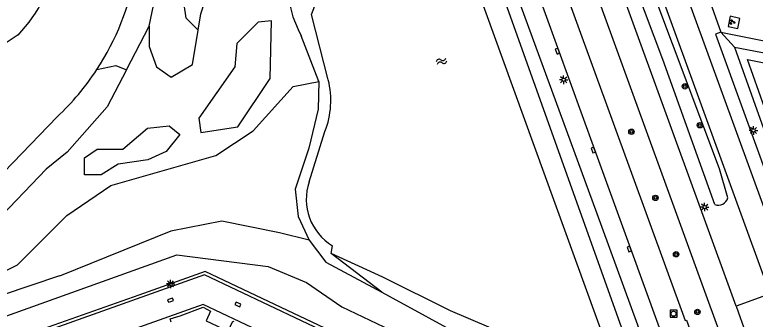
# Model space of a CAD drawing. Extents: x 124000 to 128010, y 398999 to 403000.
# Drawn here: x 127352.4 to 127461.2, y 399291.7 to 399336.5 of the extents above; entities that cross this region are included whole.
import ezdxf

# ---------------------------------------------------------------- set-up
doc = ezdxf.new("R2010")
doc.units = 0
for name, color, linetype in [('gg-afsc-faunaraster', 7, 'Continuous'), ('gg-bbg-hoofdgebouw', 7, 'Continuous'), ('gg-knt-BGT kruinlijn', 7, 'Continuous'), ('gg-knt-verharding', 7, 'Continuous'), ('gg-kntw-beschoeiing', 7, 'Continuous'), ('gg-kntw-bovenkant insteek waterloop', 7, 'Continuous'), ('gg-kntw-greppel-droge sloot', 7, 'Continuous'), ('gg-kntw-waterlijn', 7, 'Continuous'), ('gt-grn-groengrens', 7, 'Continuous'), ('gt-symb-boom', 7, 'Continuous'), ('gt-symb-groenvak', 7, 'Continuous'), ('gt-symb-kolk', 7, 'Continuous'), ('gt-symb-lichtmast', 7, 'Continuous'), ('gt-symb-rioolschacht', 7, 'Continuous'), ('gt-symb-watersymbool', 7, 'Continuous'), ('gx-grn-maaiveld', 7, 'Continuous')]:
    doc.layers.add(name, color=color, linetype=linetype)

# ---------------------------------------------------------------- blocks, each defined once
blk = doc.blocks.new('gt0-RS')
at = {"layer": 'gt-symb-rioolschacht'}
blk.add_lwpolyline([(-0.5, -0.5), (0.5, -0.5), (0.5, 0.5), (-0.5, 0.5)], close=True, dxfattribs=at)
blk.add_circle((0, 0), 0.375, dxfattribs=at)
blk = doc.blocks.new('gt0-BOOM')
at = {"layer": 'gt-symb-boom'}
for radius in [0.4, 0.2]:
    blk.add_circle((0, 0), radius, dxfattribs=at)
blk = doc.blocks.new('gt0-KOLK')
at = {"layer": 'gt-symb-kolk'}
blk.add_lwpolyline([(0, 0), (0.38, 0), (0.38, 0.4), (-0.38, 0.4), (-0.38, 0), (0, 0)], dxfattribs=at)
blk = doc.blocks.new('gt0-GRVAK')
at = {"layer": 'gt-symb-groenvak'}
for p, q in [((-0.11, 0.19), (-0.23, 0.24)), ((-0.18, 0.15), (0.09, 0.15)), ((-0.09, 0.21), (-0.16, 0.32)), ((-0.05, 0.21), (-0.05, 0.39)), ((0, 0.21), (0.06, 0.32)), ((0.01, 0.19), (0.13, 0.24)), ((0.26, -0.05), (0.2, 0.06)), ((0.3, -0.05), (0.3, 0.13)), ((0.35, -0.05), (0.41, 0.06)), ((-0.25, -0.23), (-0.36, -0.18)), ((-0.32, -0.26), (-0.05, -0.26)), ((-0.23, -0.21), (-0.29, -0.1)), ((-0.18, -0.2), (-0.18, -0.02)), ((-0.14, -0.21), (-0.07, -0.1)), ((-0.12, -0.23), (0, -0.18)), ((0.24, -0.07), (0.12, -0.02)), ((0.17, -0.11), (0.44, -0.11)), ((0.37, -0.07), (0.49, -0.02))]:
    blk.add_line(p, q, dxfattribs=at)
blk = doc.blocks.new('gt0-LMAST')
at = {"layer": 'gt-symb-lichtmast'}
for p, q in [((-0.18, 0.17), (-0.45, 0.44)), ((-0.01, 0.25), (-0.01, 0.62)), ((0.17, 0.17), (0.44, 0.44)), ((-0.26, 0), (-0.63, 0)), ((-0.18, -0.18), (-0.45, -0.45)), ((-0.01, -0.25), (-0.01, -0.63)), ((0.44, -0.45), (0.17, -0.18)), ((0.24, 0), (0.62, 0))]:
    blk.add_line(p, q, dxfattribs=at)
blk.add_circle((-0.01, 0), 0.25, dxfattribs=at)
blk = doc.blocks.new('gt0-WA')
at = {"layer": 'gt-symb-watersymbool'}
for centre, start, end in [((-0.32, 0.02), 28.0725, 151.9275), ((0.43, 0.42), 208.0725, 331.9275), ((-0.32, -0.43), 28.0725, 151.9275), ((0.43, -0.03), 208.0725, 331.9275)]:
    blk.add_arc(centre, 0.425, start, end, dxfattribs=at)

msp = doc.modelspace()

# ---------------------------------------------------------------- linework, layer by layer
at = {"layer": 'gg-afsc-faunaraster'}
for points in [[(127464.59, 399234.43), (127437.82, 399307.73), (127403.75, 399400.77), (127384.62, 399451.93)], [(127428.79, 399251.08), (127418.34, 399280.17), (127380.3, 399298.24), (127346.01, 399286), (127327.92, 399247.94), (127338.34, 399218.85)]]:
    msp.add_lwpolyline(points, dxfattribs=at)
at = {"layer": 'gg-bbg-hoofdgebouw'}
msp.add_lwpolyline([(127375.4, 399291.28), (127375.22, 399291.75), (127376.72, 399292.21), (127380.09, 399293.45), (127381.19, 399292.89), (127380.53, 399291.47), (127383.76, 399289.96), (127384.47, 399291.43), (127384.62, 399291.34)], dxfattribs=at)
at = {"layer": 'gg-knt-BGT kruinlijn'}
for p, q in [((127346.04, 399290.33), (127376.23, 399301.18)), ((127376.23, 399301.18), (127389.63, 399299.46)), ((127389.63, 399299.46), (127395.31, 399297.11)), ((127395.31, 399297.11), (127400.48, 399293.52)), ((127400.48, 399293.52), (127416.24, 399286.05))]:
    msp.add_line(p, q, dxfattribs=at)
at = {"layer": 'gg-knt-verharding'}
for p, q in [((127453.05, 399342.7), (127456.21, 399333.96)), ((127463.45, 399295.43), (127458.45, 399293.61)), ((127458.45, 399293.61), (127459.89, 399289.58))]:
    msp.add_line(p, q, dxfattribs=at)
for points in [[(127483.78, 399249.96), (127479.39, 399261.7), (127471.01, 399284.76), (127466.79, 399296.5), (127445.93, 399353.9), (127429.19, 399400.05), (127413.32, 399443.89), (127396.4, 399490.56), (127395.18, 399493.98)], [(127463.45, 399295.43), (127442.65, 399352.64), (127425.9, 399398.81), (127410.08, 399442.52), (127399.32, 399472.11), (127394.66, 399484.86), (127393.35, 399488.25)], [(127458.45, 399293.61), (127437.66, 399350.84), (127421, 399397.1), (127405.16, 399440.43), (127394.63, 399469.46), (127389.72, 399483.1), (127389.13, 399484.94)], [(127469.37, 399252.78), (127458.87, 399281.91), (127434.35, 399349.52), (127417.51, 399395.89), (127401.81, 399439.25), (127390.59, 399470.11), (127385.46, 399482.52), (127385.01, 399483.75)], [(127382.23, 399482.82), (127385.62, 399472.42), (127386.82, 399468.19), (127392.28, 399453.22), (127413.44, 399394.72), (127450.94, 399291.49), (127451.15, 399291.58), (127457.32, 399274.41), (127462.94, 399258.94), (127466.13, 399250.27)], [(127377.76, 399481.68), (127377.98, 399481.18), (127393.84, 399437.49), (127404.59, 399407.79), (127415.51, 399377.75), (127426.76, 399346.73), (127437.64, 399316.66), (127442.93, 399302.1), (127462.61, 399247.76)], [(127457.3, 399334.78), (127458.72, 399334.49), (127459.01, 399335.98), (127457.59, 399336.28), (127457.3, 399334.78)], [(127456.21, 399333.96), (127455.4, 399333.67), (127468.87, 399296.53)], [(127456.21, 399333.96), (127473.3, 399330.5), (127473.39, 399331)], [(127424.62, 399250.78), (127415.11, 399277.27), (127380.08, 399293.88), (127348.94, 399282.77), (127332.29, 399247.78), (127341.77, 399221.28)]]:
    msp.add_lwpolyline(points, dxfattribs=at)
at = {"layer": 'gg-kntw-beschoeiing'}
msp.add_line((127422.74, 399333.88), (127414.22, 399357.39), dxfattribs=at)
msp.add_lwpolyline([(127446.36, 399268.83), (127440.98, 399283.57), (127422.74, 399333.88)], dxfattribs=at)
at = {"layer": 'gg-kntw-bovenkant insteek waterloop'}
for p, q in [((127358.63, 399321.5), (127350.86, 399313.38)), ((127406.36, 399295.67), (127398.93, 399301.36))]:
    msp.add_line(p, q, dxfattribs=at)
for points in [[(127342.09, 399486.23), (127371.43, 399478.36), (127373.18, 399476.82), (127374.35, 399474.79), (127401.19, 399403.74), (127456.13, 399249.64), (127462.5, 399232.01), (127462.5, 399228.55), (127461.16, 399224.63), (127459.78, 399223.22)], [(127406.36, 399295.67), (127419.64, 399288.42), (127423.27, 399285.88), (127429.38, 399271.43), (127445.97, 399228.84)]]:
    msp.add_lwpolyline(points, dxfattribs=at)
for centre, radius, start, end in [((127332.3, 399349.55), 38.47, 326.7397, 12.9311), ((127337.33, 399348.43), 21.55, 316.2532, 24.4423), ((127411.4, 399342.26), 19.08, 159.1843, 207.6007), ((127384.98, 399283.04), 59.82, 122.4317, 138.7202), ((127332.3, 399349.54), 38.47, 313.1943, 326.7401)]:
    msp.add_arc(centre, radius, start, end, dxfattribs=at)
at = {"layer": 'gg-kntw-greppel-droge sloot'}
for points in [[(127457.22, 399309.58), (127455.99, 399313.82), (127446.77, 399338.35), (127440.6, 399354.56)], [(127455.3, 399308.56), (127447.68, 399329.92), (127439.73, 399351.08)]]:
    msp.add_lwpolyline(points, dxfattribs=at)
msp.add_arc((127455.8, 399309.93), 1.46, 249.7488, 345.8541, dxfattribs=at)
at = {"layer": 'gg-kntw-waterlijn'}
for p, q in [((127398.49, 399326.94), (127398.43, 399327.15)), ((127395.69, 399311.92), (127397.99, 399319.34)), ((127398.93, 399301.36), (127399.11, 399302.51))]:
    msp.add_line(p, q, dxfattribs=at)
for points in [[(127398.43, 399327.15), (127396.01, 399336.54), (127398.03, 399341.85), (127395.81, 399343.85), (127395.69, 399350.19), (127398.2, 399351.79), (127397.28, 399362.56), (127393.85, 399368.05), (127392.73, 399371.36), (127392.34, 399375.24), (127389.86, 399379.59), (127389.64, 399383.16)], [(127448.39, 399226.42), (127433.62, 399266.8), (127426.91, 399284.96), (127422.1, 399290.51), (127416.48, 399292.91), (127406.52, 399297.9), (127398.93, 399301.36)]]:
    msp.add_lwpolyline(points, dxfattribs=at)
for centre, radius, start, end in [((127386.32, 399323.91), 12.54, 338.6104, 13.9637), ((127403.26, 399309.35), 8, 161.2645, 238.7535)]:
    msp.add_arc(centre, radius, start, end, dxfattribs=at)
at = {"layer": 'gt-grn-groengrens'}
for p, q in [((127372.18, 399334.85), (127373.83, 399343.1)), ((127368.8, 399328.41), (127372.18, 399334.85)), ((127456.21, 399333.96), (127458.19, 399331.72)), ((127458.19, 399331.72), (127463.69, 399316.35))]:
    msp.add_line(p, q, dxfattribs=at)
for points in [[(127379.36, 399334.25), (127377.58, 399336.03), (127376.96, 399340.4), (127377.89, 399345.07), (127377.33, 399348.47)], [(127379.36, 399334.25), (127379.76, 399336.66), (127381.94, 399343.51)], [(127372.18, 399334.85), (127372.18, 399331.82), (127373.22, 399328.86), (127375.4, 399327.31), (127378.52, 399329.18), (127379.36, 399334.25)], [(127379.76, 399319.2), (127385.17, 399320.02), (127389.93, 399327.12), (127390.15, 399335.6), (127388.17, 399335.41), (127385.06, 399332.29), (127384.75, 399328.86), (127379.45, 399321.29), (127379.76, 399319.2)], [(127458.19, 399331.72), (127470.05, 399329.5), (127476.76, 399328.16), (127583.29, 399305.25), (127584.74, 399286.17), (127584.76, 399285.19)], [(127465.13, 399315.81), (127460.13, 399329.92), (127469.76, 399328.03), (127476.46, 399326.69), (127581.88, 399304.02), (127583.09, 399288.12), (127583.67, 399286.31), (127583.64, 399285.43)], [(127364.47, 399328.45), (127367.25, 399329.03), (127368.8, 399328.41)], [(127362.63, 399312.97), (127362.63, 399315.46), (127364.5, 399316.71), (127368.29, 399316.71), (127371.92, 399319.83), (127375.09, 399320.14), (127376.65, 399318.89), (127374.64, 399316.39), (127371.97, 399315.15), (127367.61, 399314.53), (127365.12, 399312.97), (127362.63, 399312.97)], [(127356.99, 399313.79), (127349.37, 399305.86), (127337.14, 399296.22), (127332.81, 399290.59), (127325.73, 399283.51), (127322.7, 399277.44), (127315.72, 399256.5), (127314.94, 399250.46)], [(127453, 399210.39), (127404.85, 399233.28), (127405.75, 399235.53), (127406.17, 399236.08), (127406.72, 399236.49), (127426.88, 399243.82), (127427.66, 399244.43), (127428.33, 399245.16), (127428.97, 399246.2), (127429.36, 399247.23), (127429.61, 399248.68), (127429.64, 399249.77), (127429.47, 399250.86), (127423.83, 399266.29), (127418.7, 399280.51), (127408.22, 399285.52), (127380.39, 399298.73), (127370.62, 399295.23), (127345.59, 399286.42), (127342.1, 399279.07), (127327.47, 399248), (127329.26, 399242.75), (127337.82, 399218.72), (127338.85, 399216.91)]]:
    msp.add_lwpolyline(points, dxfattribs=at)
at = {"layer": 'gx-grn-maaiveld'}
msp.add_line((127397.12, 399326.68), (127394.49, 399333.42), dxfattribs=at)
for points in [[(127368.8, 399328.41), (127366, 399322.96), (127360.1, 399316.28), (127356.99, 399313.79)], [(127314.94, 399250.46), (127316.63, 399248.78), (127318.05, 399249.09), (127318.84, 399252.24), (127319.7, 399259.35), (127322.63, 399270.3), (127335.03, 399287.56), (127341.55, 399294.06), (127352.82, 399299.7), (127360.07, 399306.95), (127366.51, 399311.38), (127381.98, 399315.8), (127387.44, 399319.43), (127393.32, 399325.97), (127397.12, 399326.68)], [(127397.12, 399326.68), (127397.01, 399322.63), (127395.63, 399316.87), (127393.62, 399310.85), (127394.06, 399306.8), (127395.66, 399303.34)], [(127395.66, 399303.34), (127391.32, 399304.39), (127382.86, 399306.12), (127375.33, 399304.68), (127358.99, 399298.04), (127358.99, 399298.06), (127342.23, 399292.43)], [(127395.66, 399303.34), (127398.11, 399300.09), (127406.36, 399295.67)]]:
    msp.add_lwpolyline(points, dxfattribs=at)

# ---------------------------------------------------------------- block references
at = {"layer": 'gt-symb-boom'}
for p in [(127450.91, 399325.98), (127443.05, 399319.29), (127453.13, 399320.25), (127446.59, 399309.56), (127449.62, 399301.26), (127452.76, 399292.77)]:
    msp.add_blockref('gt0-BOOM', p, dxfattribs=at)
at = {"layer": 'gt-symb-groenvak'}
msp.add_blockref('gt0-GRVAK', (127457.87, 399335.42), dxfattribs=at)
at = {"layer": 'gt-symb-kolk'}
for p, rotation in [((127432.37, 399331.2), 109.99689545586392), ((127437.64, 399316.66), 109.99689545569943), ((127442.93, 399302.1), 109.99689545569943), ((127375.36, 399294.31), 18.906060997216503), ((127385.12, 399293.69), -23.386642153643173)]:
    msp.add_blockref('gt0-KOLK', p, dxfattribs=dict(at, rotation=rotation))
at = {"layer": 'gt-symb-lichtmast'}
for p in [(127433.1, 399326.95), (127433.1, 399326.94), (127461.01, 399319.48), (127453.83, 399308.21), (127375.31, 399296.9)]:
    msp.add_blockref('gt0-LMAST', p, dxfattribs=at)
at = {"layer": 'gt-symb-rioolschacht'}
msp.add_blockref('gt0-RS', (127449.26, 399292.51), dxfattribs=at)
at = {"layer": 'gt-symb-watersymbool', "rotation": 21.588652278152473}
msp.add_blockref('gt0-WA', (127415.08, 399329.64), dxfattribs=at)

doc.saveas('drawing.dxf')
